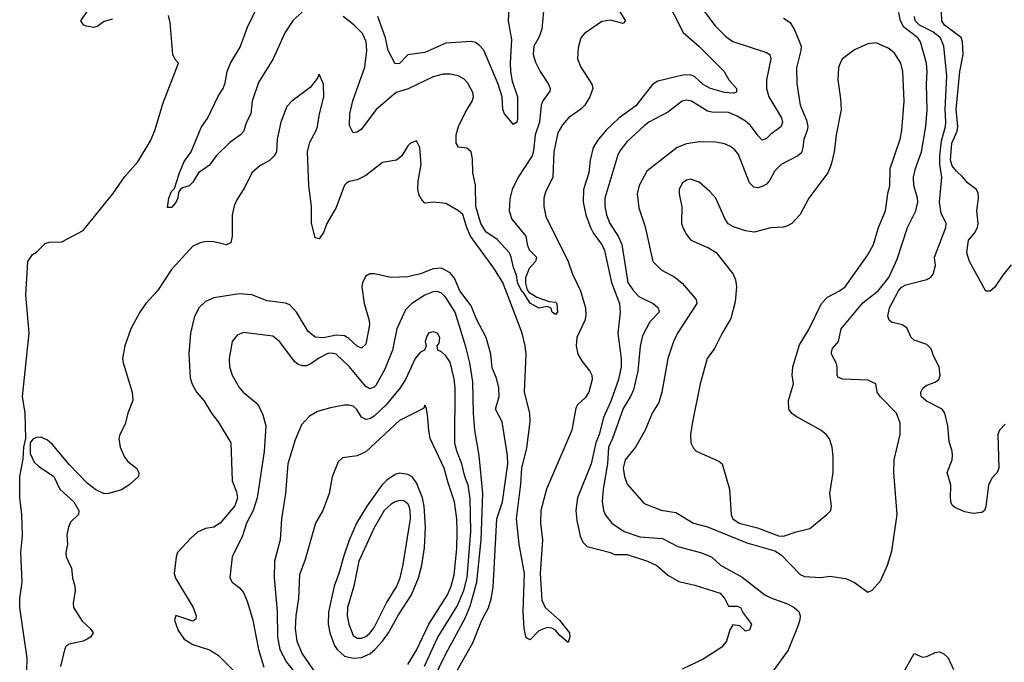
# Model space of a CAD drawing. Header units: inches. Extents: x 1682530 to 1839546, y 640742 to 791647.
# Tile 647 of 656: x 1754990 to 1759657, y 716550 to 719596. Entities that reach past the tile are written whole.
import ezdxf

# ---------------------------------------------------------------- set-up
doc = ezdxf.new("R2010")
doc.units = ezdxf.units.IN
doc.header["$MEASUREMENT"] = 0
doc.layers.add('B7751', color=7, linetype='Continuous')

msp = doc.modelspace()

# ---------------------------------------------------------------- linework, layer by layer
at = {"layer": 'B7751', "color": 5}
for points, elevation in [([(1756329, 719631), (1756286.7, 719593.3), (1756246.1, 719533.9), (1756191.9, 719410), (1756122, 719298), (1756092.1, 719210), (1756084.7, 719150), (1756064.4, 719110), (1756050, 719066.3), (1756036, 719050), (1755985.7, 719014.3), (1755920.4, 718950), (1755890, 718905.6), (1755837.3, 718870), (1755810, 718825.2), (1755792.5, 718807.5), (1755762, 718798), (1755750.6, 718789.4), (1755743, 718777), (1755739.3, 718750), (1755730, 718729), (1755710, 718706), (1755690, 718706), (1755697, 718750), (1755710, 718780.7), (1755724.4, 718795.6), (1755746.6, 718870), (1755770, 718922.8), (1755802.9, 718970), (1755850, 719084), (1755882.4, 719130), (1755930, 719233.4), (1755953.6, 719270), (1755963.9, 719296.1), (1755974, 719350), (1755989.8, 719390), (1756035, 719465), (1756070, 719560.5), (1756144.6, 719715.4)], 760), ([(1758050, 719704), (1758134.7, 719534.7), (1758209.8, 719469.8), (1758329, 719350), (1758351.5, 719310), (1758387, 719270), (1758387.9, 719252.1), (1758373.3, 719246.7), (1758330.1, 719249.9), (1758264.2, 719270), (1758230, 719289.1), (1758190, 719324.3), (1758170, 719334), (1758133.4, 719333.4), (1758015.2, 719304.8), (1757990, 719288.5), (1757910, 719187.4), (1757830.4, 719129.6), (1757770, 719072.5), (1757733, 719030), (1757708.1, 718990), (1757693.4, 718930), (1757686.9, 718870), (1757662.1, 718790), (1757660.3, 718730), (1757673.3, 718670), (1757695.7, 718610), (1757710, 718582.7), (1757749.1, 718530), (1757761.6, 718501.6), (1757795.1, 718350), (1757832.5, 718250), (1757835.6, 718210), (1757825.4, 718110), (1757840.3, 717990), (1757840.5, 717950), (1757828.7, 717890), (1757792, 717788), (1757757.5, 717710), (1757736.5, 717630), (1757720.1, 717590), (1757699.3, 717490), (1757633.6, 717330), (1757625.9, 717270), (1757630, 717222), (1757647.1, 717147.1), (1757659.4, 717119.4), (1757679.5, 717099.5), (1757790.8, 717070), (1757810, 717060.4), (1757870, 717061.3), (1757966, 717030), (1758010, 717008), (1758062.4, 716962.4), (1758113.6, 716933.6), (1758190, 716915.8), (1758310, 716877.5), (1758332.6, 716850), (1758350, 716816.4), (1758390, 716815.2), (1758406.8, 716810), (1758421.1, 716781.1), (1758458, 716730), (1758450, 716702.7), (1758430, 716697.2), (1758403.3, 716723.3), (1758370, 716727.3), (1758355.8, 716704.2), (1758340.3, 716650), (1758318.5, 716621.5), (1758230, 716564.5), (1758130, 716516.9)], 820), ([(1758184, 719704), (1758287, 719567), (1758336.6, 719516.6), (1758370, 719492.7), (1758530, 719440.2), (1758546.3, 719430), (1758550.8, 719410), (1758529.5, 719310), (1758530.1, 719270), (1758541.6, 719230), (1758601.3, 719130), (1758605.7, 719110), (1758598.8, 719090), (1758590, 719081.2), (1758550, 719053.8), (1758530, 719033.1), (1758510, 719024.8), (1758490, 719045.1), (1758454.5, 719094.5), (1758430, 719115.3), (1758390, 719138.9), (1758350, 719155.5), (1758270, 719157.5), (1758250, 719162.5), (1758173.7, 719210), (1758150, 719214.3), (1758130, 719208.8), (1758062.5, 719157.5), (1757972.6, 719110), (1757950, 719093.3), (1757870, 719018.2), (1757839, 718981), (1757824.6, 718955.4), (1757763.2, 718750), (1757763.5, 718710), (1757771.8, 718670), (1757787.9, 718630), (1757826.2, 718570), (1757843.7, 718530), (1757872.1, 718350), (1757899.8, 718310), (1757924.3, 718284.3), (1757993.1, 718250), (1758017, 718230), (1758020.3, 718210), (1757977.2, 718162.8), (1757942.4, 718097.6), (1757931.4, 718048.6), (1757920.1, 717930), (1757898.8, 717841.2), (1757885.1, 717810), (1757850, 717753.3), (1757800.1, 717610), (1757780.1, 717570), (1757776, 717490), (1757755, 717370), (1757751.6, 717311.6), (1757756.5, 717270), (1757767.3, 717247.3), (1757796.9, 717210), (1757855.2, 717170), (1757930, 717145), (1758036.5, 717136.5), (1758110, 717098.3), (1758217.1, 717070), (1758268.7, 717050), (1758312.4, 717010), (1758414.1, 716954.1), (1758522.4, 716870), (1758550, 716855.7), (1758630, 716827.4), (1758661.5, 716810), (1758683.2, 716790), (1758689.2, 716770), (1758688.3, 716751.7), (1758678.9, 716721.1), (1758633, 716607), (1758561.6, 716510)], 840), ([(1757803.5, 719683.5), (1757862, 719590), (1757850, 719576.9), (1757790, 719592.9), (1757750, 719587.2), (1757666.7, 719530), (1757650.2, 719509.8), (1757637.1, 719462.9), (1757634.3, 719410), (1757650.2, 719370), (1757702.3, 719290), (1757706.9, 719270), (1757691.9, 719230), (1757668.7, 719190), (1757650, 719170.9), (1757591.3, 719130), (1757563.4, 719096.6), (1757541.4, 719058.6), (1757522, 718970), (1757516.3, 718850), (1757482.1, 718777.9), (1757474.8, 718750), (1757473.8, 718710), (1757483.5, 718663.5), (1757589.6, 718450), (1757610.1, 718390), (1757648, 718310), (1757672.2, 718230), (1757673.8, 718193.8), (1757669.2, 718170), (1757631.3, 718090), (1757626.9, 718050), (1757636.2, 718010), (1757655.9, 717975.9), (1757692.7, 717930), (1757701.6, 717910), (1757703.3, 717890), (1757687.3, 717830), (1757670, 717803.9), (1757634, 717770), (1757626, 717754), (1757607.3, 717650), (1757487.5, 717370), (1757459.4, 717270), (1757458, 717210), (1757467.8, 717130), (1757456.9, 716970), (1757464.4, 716844.4), (1757480.8, 716810), (1757548.7, 716750), (1757595.3, 716690), (1757597.6, 716670), (1757590, 716644), (1757550, 716676.2), (1757530, 716701.6), (1757512.2, 716712.2), (1757490, 716714.7), (1757450, 716699.6), (1757410, 716656), (1757390, 716666), (1757381, 716710), (1757375.8, 716790), (1757382, 716970), (1757357.5, 717110), (1757345.4, 717230), (1757365.3, 717394.7), (1757370, 717470.4), (1757393.7, 717566.3), (1757408.9, 717690), (1757407.5, 717730), (1757382.2, 717830), (1757390.6, 718010.6), (1757386.6, 718050), (1757371.5, 718110), (1757279.4, 718350), (1757237.5, 718417.5), (1757126.2, 718570), (1757108.8, 718610), (1757090, 718672), (1757070, 718689.8), (1757010, 718724.8), (1756950.8, 718730.8), (1756910, 718726), (1756898.9, 718738.9), (1756883.8, 718763.8), (1756876.5, 718790), (1756878.2, 718830), (1756893.6, 718910), (1756886.6, 718990), (1756870, 719021.2), (1756842.8, 719010), (1756830, 718997.2), (1756802, 718950), (1756776.3, 718930), (1756710, 718919.1), (1756630, 718856.8), (1756590, 718836.8), (1756550.9, 718829.1), (1756538.7, 718821.3), (1756529.2, 718810.8), (1756490, 718705.7), (1756445.6, 718630), (1756430, 718587), (1756410, 718557.6), (1756390, 718560.9), (1756373.2, 718633.2), (1756373.8, 718710), (1756359.9, 718810), (1756354.8, 718970), (1756365.3, 719014.7), (1756395.8, 719070), (1756402, 719090), (1756410.9, 719149.1), (1756431.3, 719230), (1756429.4, 719289.4), (1756410, 719338), (1756401, 719319), (1756366.3, 719273.7), (1756280.4, 719210), (1756256.3, 719183.7), (1756227.8, 719110), (1756210.2, 719030), (1756206.4, 718970), (1756196.2, 718950), (1756172.7, 718927.3), (1756130, 718903.9), (1756090.3, 718870), (1756057.6, 718802.4), (1756018.4, 718741.6), (1756006, 718714), (1755996.3, 718670), (1755997.4, 718570), (1755990, 718538.3), (1755970, 718528.8), (1755910, 718542.7), (1755876.3, 718543.7), (1755850, 718538.8), (1755810, 718521.7), (1755709.1, 718410.9), (1755642.6, 718310), (1755587.2, 718250), (1755559.7, 718210), (1755516, 718130), (1755487.5, 718050), (1755477.7, 717990), (1755479.8, 717970), (1755522.2, 717830), (1755526, 717790), (1755503, 717730), (1755490, 717678.4), (1755464.4, 717630), (1755460.2, 717610), (1755466.3, 717570), (1755485.1, 717525.1), (1755501.8, 717501.8), (1755543.8, 717470), (1755555.3, 717450), (1755553, 717430), (1755507.3, 717390), (1755472.7, 717367.3), (1755410.3, 717349.7), (1755390, 717348.5), (1755350, 717366.6), (1755310, 717399.6), (1755225.2, 717485.2), (1755143.1, 717583.1), (1755122.2, 717602.2), (1755090, 717617.1), (1755070, 717616), (1755052.8, 717607.2), (1755040.2, 717590), (1755039.8, 717539.8), (1755059.1, 717499.1), (1755079.1, 717479.1), (1755152.4, 717430), (1755179.9, 717370), (1755246.4, 717310), (1755270.7, 717270), (1755269.3, 717250.7), (1755230, 717213.7), (1755220.7, 717190), (1755213.8, 717153.8), (1755217.1, 717110), (1755209.2, 717070.8), (1755210.3, 717050), (1755235.8, 716995.8), (1755239.5, 716950), (1755251.7, 716910), (1755252.9, 716890), (1755242.6, 716830), (1755245.3, 716810), (1755285.5, 716745.5), (1755324, 716710), (1755337.3, 716690), (1755326.8, 716670), (1755310, 716659.5), (1755290, 716649.7), (1755224.4, 716635.6), (1755210, 716626.6), (1755204.5, 716615.5), (1755182.8, 716530)], 780), ([(1757475.3, 719670), (1757464.3, 719550), (1757450, 719511.6), (1757426.7, 719470), (1757423.8, 719430), (1757434.6, 719394.6), (1757456.5, 719350), (1757496.8, 719290), (1757505, 719270), (1757502.8, 719257.2), (1757470, 719211), (1757462, 719190), (1757453.1, 719110), (1757432.6, 719050), (1757425.6, 718974.4), (1757418.6, 718950), (1757352.4, 718850), (1757324.1, 718790), (1757312.8, 718747.2), (1757310.6, 718690), (1757321.9, 718650), (1757388.8, 718570), (1757395.5, 718530), (1757405.3, 718505.3), (1757438.9, 718470), (1757435.6, 718450), (1757404.4, 718415.6), (1757387.2, 718372.8), (1757386.7, 718346.7), (1757395.5, 718315.5), (1757404, 718304), (1757440.7, 718280.7), (1757500.4, 718260.4), (1757530, 718256.4), (1757536.4, 718250), (1757539.3, 718210), (1757530, 718198), (1757513.2, 718210), (1757508, 718230), (1757490, 718236), (1757450, 718228.4), (1757410, 718251.6), (1757380.1, 718300.1), (1757370, 718307.1), (1757350, 718349.6), (1757344.5, 718384.5), (1757330, 718420.5), (1757319.9, 718470), (1757311.1, 718491.1), (1757253.7, 718553.7), (1757199.7, 718590), (1757175, 718630), (1757151.6, 718710), (1757150.7, 718810.7), (1757137.5, 718870), (1757136.5, 718936.5), (1757130, 718969), (1757110, 718987.3), (1757070, 718991.8), (1757058.3, 719010), (1757059.4, 719050), (1757069.9, 719090), (1757102.6, 719157.4), (1757134.5, 719210), (1757140.4, 719230), (1757138, 719250), (1757114.6, 719294.6), (1757094.8, 719314.8), (1757068.8, 719328.8), (1757030, 719337.6), (1756997.2, 719337.2), (1756950, 719324), (1756832, 719268), (1756774.9, 719250), (1756680.2, 719170), (1756610, 719076.4), (1756590, 719062), (1756570, 719059.7), (1756553.9, 719093.9), (1756555.2, 719150), (1756569, 719211), (1756625.7, 719370), (1756635.9, 719450), (1756632.3, 719490), (1756614.5, 719530), (1756575.3, 719570), (1756522.8, 719610)], 760), ([(1759690, 718433.2), (1759650, 718385.2), (1759610, 718326), (1759590, 718309.2), (1759570, 718308.7), (1759492.7, 718450), (1759479, 718490), (1759487.3, 718550), (1759516.5, 718583.5), (1759530.8, 718610), (1759533.6, 718630), (1759527, 718690), (1759535.1, 718750), (1759532.7, 718772.7), (1759525.2, 718790), (1759482, 718822), (1759460.5, 718850), (1759430, 718878.1), (1759410, 718903.6), (1759401.6, 718930), (1759407.9, 719010), (1759433, 719067), (1759437.3, 719090), (1759429.5, 719170), (1759446.5, 719350), (1759461.6, 719430), (1759459.5, 719490), (1759451.8, 719511.8), (1759373.9, 719570), (1759360.8, 719590), (1759357.5, 719670)], 820), ([(1755021.6, 716450), (1755025.1, 716570), (1754989.8, 716809.8), (1754990, 716852), (1755002, 716930), (1754995.3, 717070), (1755002.9, 717150), (1754999.3, 717250), (1754989.8, 717330.2), (1754989.8, 717430), (1755006.8, 717513.2), (1755009.1, 717569.1), (1755018.9, 717610), (1755016, 717730), (1755002.9, 717810), (1755034.2, 718110), (1755018.4, 718290), (1755028.5, 718450), (1755050, 718482), (1755070, 718494), (1755110, 718534.4), (1755130, 718541.3), (1755190, 718543), (1755290, 718596.4), (1755430.9, 718770), (1755488.4, 718851.6), (1755550, 718922), (1755610, 719021.6), (1755630.9, 719070), (1755670, 719201), (1755742, 719390), (1755726.3, 719406.3), (1755716, 719430), (1755703, 719583), (1755695.8, 719615.8)], 780), ([(1755430, 719598.8), (1755390, 719587.1), (1755356.5, 719563.5), (1755340.7, 719559.3), (1755304.4, 719564.4), (1755291.6, 719571.6), (1755278.9, 719590), (1755315.5, 719644.5)], 780), ([(1757308.6, 719650), (1757305, 719590), (1757321, 719501), (1757314.6, 719390), (1757316.8, 719350), (1757325, 719305), (1757350.1, 719230), (1757350, 719126), (1757346, 719110), (1757330, 719099.3), (1757287.6, 719150), (1757280.5, 719170), (1757276.2, 719230), (1757258.4, 719290), (1757190.7, 719450.7), (1757170, 719474), (1757150, 719486.8), (1757130, 719492.5), (1757010, 719483.9), (1756910, 719440.5), (1756830, 719428.7), (1756790, 719388.6), (1756770, 719386), (1756736.1, 719450), (1756723.1, 719510), (1756687.7, 719610)], 740), ([(1758610, 719602.7), (1758641.5, 719581.5), (1758664, 719544), (1758693.6, 719470), (1758692.9, 719450), (1758672.8, 719367.2), (1758673, 719293), (1758689.3, 719190), (1758720.1, 719120.1), (1758725.3, 719090), (1758722.1, 719070), (1758706.1, 719030), (1758702.6, 718990), (1758695, 718965), (1758678.3, 718950), (1758598.6, 718910), (1758570, 718879.2), (1758545.3, 718834.7), (1758530, 718816.4), (1758510, 718804.4), (1758490, 718798.9), (1758470, 718802.2), (1758450, 718823.1), (1758397.2, 718957.2), (1758379.5, 718979.5), (1758356.4, 718996.4), (1758330, 719007.2), (1758290, 719015.7), (1758210, 719017), (1758150, 719007.2), (1758105.7, 718990), (1757962.6, 718877.4), (1757926.7, 718810), (1757916.9, 718770), (1757924.4, 718704.4), (1757953.9, 718613.9), (1757991.3, 718450), (1758030.3, 718410), (1758095.5, 718375.5), (1758130, 718347.5), (1758196.9, 718270), (1758200.2, 718250), (1758108.7, 718110), (1758088.6, 718070), (1758062.7, 717990), (1758033.9, 717830), (1758019.4, 717780.6), (1757988.2, 717730), (1757955.1, 717650), (1757908.1, 717570), (1757859.8, 717510), (1757850.8, 717470), (1757856.8, 717430), (1757870, 717393.7), (1757950, 717302.4), (1758030, 717271.7), (1758099.4, 717259.4), (1758184.4, 717210), (1758250, 717191.8), (1758436, 717116), (1758570, 717078), (1758599.5, 717059.5), (1758690, 716966.3), (1758710, 716955.8), (1758787.7, 716952.3), (1758830, 716957.7), (1758906.3, 716946.3), (1758947.4, 716927.4), (1759010, 716882.8), (1759030, 716891), (1759070, 716936), (1759102.9, 717010), (1759123.6, 717076.4), (1759149.7, 717249.7), (1759133.3, 717450), (1759134.5, 717510), (1759162.7, 717630), (1759163.3, 717683.3), (1759145.6, 717730), (1759068, 717810), (1759054.7, 717830), (1759047.6, 717870), (1759010, 717887.1), (1758892.1, 717892.1), (1758870, 717899.3), (1758864.2, 717910), (1758865.4, 717950), (1758860.4, 717970), (1758837.7, 718010), (1758838.3, 718021.7), (1758843.1, 718036.9), (1758871.5, 718070), (1758883.2, 718130), (1758986.7, 718253.3), (1759059.1, 718310), (1759110, 718372.9), (1759150, 718461.3), (1759198.9, 718610), (1759237.1, 718690), (1759247, 718730), (1759245.8, 718750), (1759228.3, 718810), (1759227.2, 718850), (1759235.9, 718890), (1759264.8, 718970), (1759284.5, 719090), (1759291.9, 719168.1), (1759288.4, 719290), (1759291.9, 719350), (1759287.5, 719390), (1759259.9, 719490), (1759246.9, 719510), (1759180.4, 719560.4), (1759165.4, 719590), (1759157.9, 719630)], 860), ([(1759661.9, 717678.1), (1759634, 717650), (1759626.2, 717630), (1759631, 717470), (1759622.6, 717450), (1759598, 717422), (1759581.7, 717390), (1759570, 717288), (1759562.8, 717270), (1759550, 717259.3), (1759510, 717255.1), (1759470, 717263.7), (1759422.9, 717282.9), (1759410, 717294), (1759405.6, 717305.6), (1759401.7, 717330), (1759402.9, 717390), (1759386.9, 717450), (1759409.7, 717510), (1759412.2, 717530), (1759410.6, 717550), (1759395.9, 717595.9), (1759388.7, 717670), (1759375.4, 717730), (1759362.3, 717750), (1759287.7, 717787.7), (1759263.3, 717810), (1759262.1, 717830), (1759270.3, 717849.7), (1759290, 717864.1), (1759330, 717877.2), (1759347.1, 717890), (1759352.6, 717910), (1759348.2, 717950), (1759321.9, 718001.9), (1759310, 718036.2), (1759290, 718056.3), (1759230, 718076.2), (1759216.2, 718090), (1759195.6, 718135.6), (1759172.3, 718150), (1759122.2, 718162.2), (1759111.9, 718171.9), (1759105.1, 718190), (1759113.6, 718230), (1759155.1, 718310), (1759170, 718328.4), (1759190, 718338.9), (1759290, 718364.8), (1759310, 718377.6), (1759320.2, 718390), (1759330.9, 718430), (1759325.7, 718470), (1759379.8, 718610), (1759381, 718630), (1759358.5, 718678.5), (1759350.4, 718730), (1759360.3, 718850), (1759351.1, 718910), (1759351.9, 718950), (1759358.7, 719021.3), (1759378.1, 719090), (1759379.3, 719110), (1759377.4, 719170), (1759384.1, 719330), (1759369.9, 719470), (1759354.6, 719510), (1759318.3, 719538.3), (1759255.7, 719570), (1759234, 719590), (1759231.6, 719610)], 840), ([(1757030, 716451.8), (1757137.6, 716642.4), (1757181.1, 716750), (1757211.5, 716808.5), (1757223.9, 716850), (1757233.6, 716906.4), (1757251, 717230), (1757277.8, 717310), (1757303.5, 717490), (1757302.3, 717530), (1757276.1, 717690), (1757245.6, 717750), (1757262.5, 717810), (1757261.7, 717850), (1757250, 717896), (1757230, 717945.1), (1757223.1, 718010), (1757200.2, 718090), (1757155.9, 718175.9), (1757130, 718238.7), (1757076.4, 718310), (1757051.6, 718370), (1757030, 718395.3), (1756990, 718417.8), (1756950, 718414.8), (1756890, 718390.8), (1756830, 718377.2), (1756750, 718373.4), (1756670, 718391.4), (1756650, 718390.7), (1756630, 718379.8), (1756614, 718350), (1756611.2, 718328.8), (1756622.7, 718250), (1756646.3, 718170), (1756648.1, 718150), (1756630, 718058), (1756610, 718038.2), (1756590, 718047.8), (1756550, 718084.7), (1756530, 718096.9), (1756490, 718100.8), (1756430, 718088), (1756390, 718090.6), (1756357.7, 718117.7), (1756301.2, 718210), (1756270, 718243.7), (1756250, 718252.2), (1756163.1, 718263.1), (1756090, 718292.2), (1756030, 718296.5), (1755910, 718277.9), (1755870, 718260.7), (1755839.7, 718230), (1755816.3, 718183.7), (1755798.7, 718110), (1755791.7, 718011.7), (1755798, 717898), (1755807.4, 717867.4), (1755827.2, 717830), (1755862.4, 717790), (1755899.7, 717730), (1755931, 717690), (1755990.2, 717590), (1755996.3, 717410), (1756017.2, 717357.2), (1756022.1, 717330), (1756010, 717291.1), (1755940.7, 717210), (1755910, 717189.8), (1755870, 717184.6), (1755833.4, 717166.6), (1755801.2, 717138.8), (1755737.3, 717070), (1755730.9, 717049.1), (1755721.7, 716970), (1755728.5, 716948.5), (1755812, 716810), (1755826.4, 716770), (1755824.9, 716755.1), (1755810, 716745.6), (1755730, 716771.1), (1755724.4, 716750), (1755741.3, 716701.3), (1755770, 716659.5), (1755810, 716633.7), (1755890, 716609.5), (1755930, 716583.3), (1756044.2, 716470)], 820), ([(1756918.7, 716401.3), (1757010, 716590.2), (1757101.3, 716758.7), (1757124.4, 716815.6), (1757157.5, 716930), (1757177.9, 717130), (1757185.6, 717350), (1757167.5, 717530), (1757146.8, 717650), (1757140.2, 717730), (1757138.5, 717878.5), (1757123.4, 717970), (1757105.2, 718045.2), (1757054.5, 718210), (1757010, 718278.5), (1756990, 718299.8), (1756970, 718306.9), (1756950, 718305.7), (1756910, 718289.9), (1756848, 718250), (1756819.2, 718220.8), (1756777.5, 718130), (1756756.2, 718030), (1756720.6, 717939.4), (1756677.5, 717862.5), (1756670, 717853.2), (1756650, 717846.1), (1756630, 717857.4), (1756551.8, 717951.8), (1756490, 718010.3), (1756470, 718015.7), (1756450, 718012.8), (1756408.3, 717991.7), (1756370, 717964.3), (1756350, 717955.2), (1756330, 717954.4), (1756310, 717960.9), (1756294.3, 717974.3), (1756221.8, 718070), (1756190, 718095.7), (1756050, 718112.3), (1756019.9, 718100.1), (1755996.5, 718070), (1755982, 717990), (1755984.9, 717950), (1755996.5, 717910), (1756030, 717852), (1756048.9, 717830), (1756110, 717780.3), (1756124, 717764), (1756143, 717723), (1756156.8, 717670), (1756148.4, 717548.4), (1756115.5, 717330), (1756096.3, 717270), (1756065.1, 717210), (1756045.8, 717150), (1755996.9, 717050), (1755986, 716950), (1755997.6, 716930), (1756030, 716903.7), (1756050, 716880.3), (1756070, 716834.9), (1756094.4, 716750), (1756121.5, 716610), (1756146.8, 716526.8)], 840), ([(1756908.4, 716531.6), (1756970, 716665.1), (1757063.9, 716816.1), (1757095.2, 716890), (1757111.7, 716951.7), (1757129, 717170), (1757125.6, 717325.6), (1757115.2, 717390), (1757099.2, 717430), (1757085, 717490), (1757061.2, 717550), (1757052.7, 717590), (1757054.1, 717850), (1757050, 717892.7), (1757030, 717972.9), (1757010, 718002.2), (1756990, 718021.7), (1756972.3, 718030), (1756969, 718050), (1756977.5, 718062.5), (1756981.1, 718090), (1756970, 718109.5), (1756950, 718116.9), (1756930, 718111.2), (1756921.1, 718098.9), (1756912.2, 718070), (1756917.3, 718050), (1756908.4, 718030), (1756890, 718019.2), (1756865.1, 717990), (1756818, 717890), (1756794, 717850), (1756727.1, 717770), (1756670, 717715.7), (1756650, 717703.2), (1756630, 717700.6), (1756610, 717711.9), (1756587.4, 717747.4), (1756570, 717763.2), (1756550, 717769.2), (1756529.2, 717769.2), (1756463.7, 717756.3), (1756401.9, 717738.1), (1756363, 717717), (1756325.2, 717674.8), (1756295.7, 717604.3), (1756261.4, 717490), (1756249.4, 717350.6), (1756230.2, 717230), (1756225.2, 717130), (1756197.4, 717030), (1756195.6, 716950), (1756210.6, 716790), (1756211.4, 716670), (1756223, 716610), (1756254.8, 716550), (1756335.7, 716450)], 860), ([(1756830, 716540.1), (1756870, 716607.3), (1756929.9, 716730.1), (1757018.2, 716870), (1757035.5, 716910), (1757050, 716964.9), (1757061.9, 717090), (1757064.2, 717170), (1757061.8, 717230), (1757051.4, 717310), (1757020.1, 717400.1), (1757001.8, 717470), (1756936.2, 717610), (1756928.6, 717650), (1756923.5, 717723.5), (1756917.2, 717757.2), (1756910, 717768), (1756905.2, 717754.8), (1756898, 717750), (1756790, 717695.4), (1756630, 717547.2), (1756590, 717527.8), (1756520.5, 717519.5), (1756499.4, 717500.6), (1756471.5, 717428.5), (1756456.4, 717350), (1756426.8, 717270), (1756392.1, 717210), (1756342.8, 717037.2), (1756315.6, 716964.4), (1756311.7, 716851.7), (1756298.5, 716770), (1756295.6, 716710), (1756304.1, 716650), (1756329.2, 716590), (1756410, 716472.9)], 880), ([(1759172.1, 716487.9), (1759230, 716591), (1759270, 716574.8), (1759290, 716577.3), (1759330, 716596.3), (1759350, 716599.1), (1759370, 716590.6), (1759391.3, 716571.3), (1759416, 716516)], 840)]:
    msp.add_lwpolyline(points, dxfattribs=dict(at, elevation=elevation))
for points, elevation in [([(1759050, 719485.3), (1759010, 719481.7), (1758947.5, 719452.5), (1758890.6, 719410), (1758878.4, 719390), (1758871.7, 719368.3), (1758867.7, 719310), (1758881.2, 719221.2), (1758883.2, 719170), (1758859.3, 719050), (1758851.1, 718970), (1758835.6, 718910), (1758820.6, 718870), (1758730, 718749.6), (1758690, 718671.8), (1758650, 718629.6), (1758630, 718618), (1758610, 718613), (1758550, 718608.3), (1758471.2, 718588.8), (1758430, 718594.8), (1758374.1, 718614.1), (1758348.7, 718628.7), (1758332.6, 718652.6), (1758289.8, 718749.8), (1758261.6, 718781.6), (1758210, 718825.6), (1758170, 718839.2), (1758150, 718835.1), (1758130, 718821.3), (1758116.1, 718790), (1758115.2, 718770), (1758129.1, 718709.1), (1758127.6, 718630), (1758132.6, 718610), (1758150, 718577.1), (1758171.1, 718551.1), (1758254.9, 718514.9), (1758291.5, 718491.5), (1758371.6, 718390), (1758383.2, 718363.2), (1758387.2, 718330), (1758381.3, 718258.7), (1758360.6, 718179.4), (1758319.7, 718110), (1758283.5, 718036.5), (1758248.4, 717990), (1758215.5, 717870), (1758178.5, 717690), (1758168.8, 717630), (1758171.8, 717590), (1758184, 717564), (1758196.3, 717550), (1758303.8, 717503.8), (1758319.3, 717490), (1758353.8, 717370), (1758362, 717250), (1758370.2, 717230), (1758399.6, 717210), (1758486.7, 717186.7), (1758587.2, 717150), (1758610, 717148.3), (1758670, 717168.8), (1758736, 717184), (1758815.8, 717250), (1758834, 717270), (1758837.3, 717290), (1758829.8, 717349.8), (1758845.3, 717450), (1758845.6, 717525.6), (1758841, 717570), (1758828.9, 717608.9), (1758812.6, 717630), (1758786.9, 717650), (1758670, 717714.1), (1758649.5, 717729.5), (1758636.2, 717750), (1758634.2, 717790), (1758658.3, 717870), (1758651.6, 717910), (1758654.2, 717950), (1758686.1, 718053.9), (1758730, 718127.2), (1758790, 718250.4), (1758819.4, 718280.6), (1758875.8, 718310), (1758902, 718330), (1759010, 718480.7), (1759036.4, 718530), (1759060.2, 718610), (1759094.6, 718690), (1759104.6, 718770), (1759114.4, 718810), (1759116.8, 718890), (1759163.4, 719030), (1759171.7, 719070), (1759182.5, 719210), (1759176.5, 719350), (1759166.8, 719390), (1759136.6, 719436.6), (1759110, 719459.4)], 880), ([(1756790, 717445.9), (1756770, 717439.4), (1756730, 717413.5), (1756707.2, 717390), (1756635.7, 717290), (1756587, 717210), (1756552, 717128), (1756525.9, 717054.1), (1756503.1, 716970), (1756480.1, 716910), (1756453.2, 716786.8), (1756452, 716730), (1756459.3, 716690), (1756482.4, 716630), (1756495.3, 716610), (1756530, 716579.6), (1756570, 716569.7), (1756610, 716573.4), (1756649.4, 716590.6), (1756673.2, 716610), (1756709.7, 716650.3), (1756738.4, 716690), (1756785.7, 716774.3), (1756847.1, 716870), (1756880.4, 716950), (1756895.4, 717010), (1756908.2, 717091.8), (1756913.6, 717190), (1756907.2, 717290), (1756898.6, 717330), (1756870, 717401.2), (1756850, 717428.5), (1756830, 717440.5)], 920), ([(1756790, 717316.8), (1756770, 717309.8), (1756750, 717299.9), (1756717.8, 717270), (1756670, 717186.6), (1756597.9, 717030), (1756574.2, 716910), (1756544.3, 716810), (1756541.7, 716770), (1756549.4, 716730), (1756570, 716676.9), (1756590, 716664.1), (1756610, 716664.8), (1756630, 716672.7), (1756650, 716688.4), (1756670, 716715.2), (1756728.2, 716831.8), (1756776.9, 716910), (1756792.9, 716950), (1756807.3, 717012.7), (1756842.1, 717230), (1756841.4, 717270), (1756835.8, 717290), (1756830, 717300.9), (1756810, 717315.8)], 940)]:
    msp.add_lwpolyline(points, close=True, dxfattribs=dict(at, elevation=elevation))

doc.saveas('drawing.dxf')
